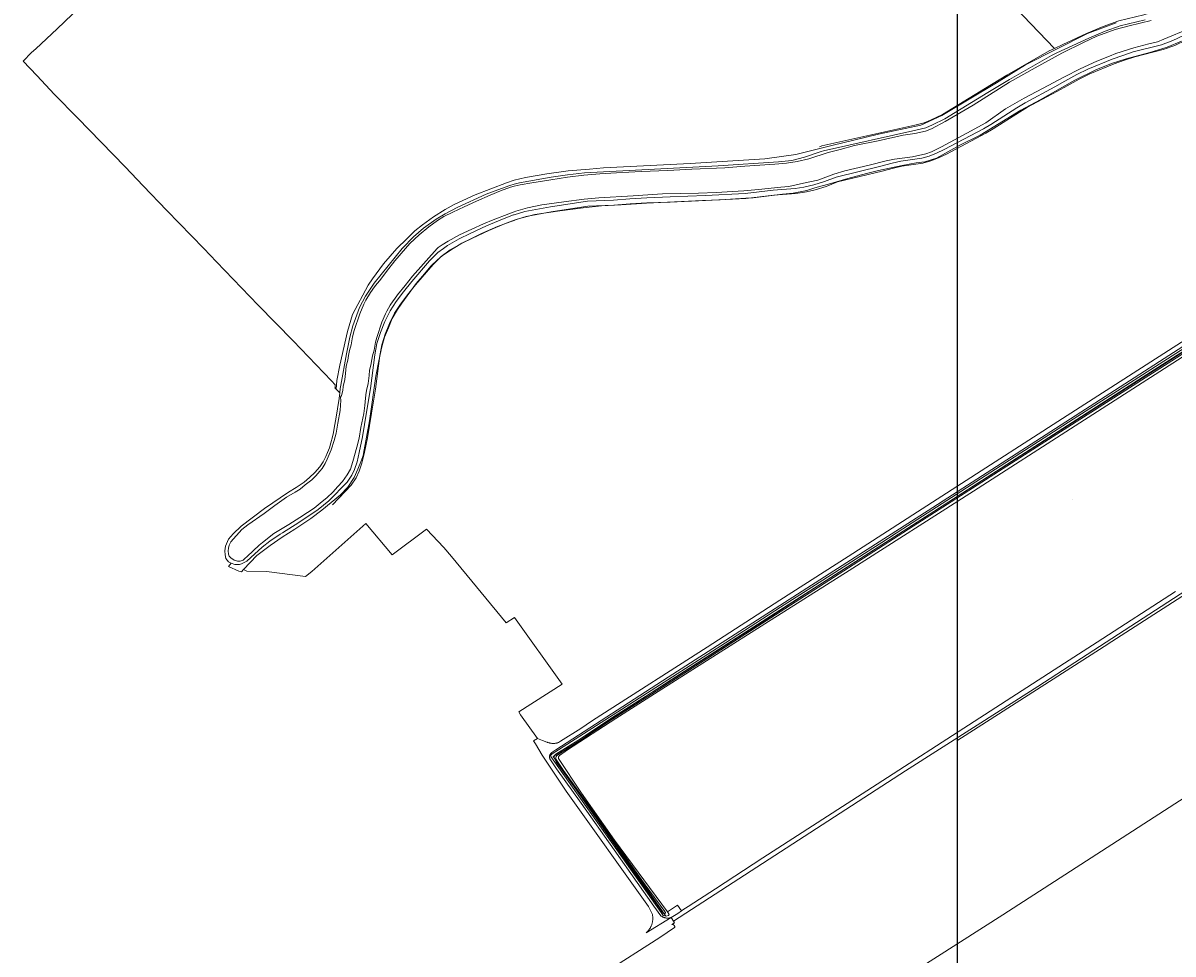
# Model space of a CAD drawing. Header units: metres. Extents: x 250001 to 257773, y 598992 to 609118.
# Tile 381 of 656: x 250661 to 251454, y 604513 to 605155. Entities that reach past the tile are written whole.
import ezdxf
from ezdxf.enums import TextEntityAlignment as Align
from ezdxf.lldxf.tags import DXFTag

# ---------------------------------------------------------------- set-up
doc = ezdxf.new("R2010")
doc.units = ezdxf.units.M
for name, color, linetype, lineweight in [('B-WE-GR-BOUWLAND-GV', 252, 'Continuous', 13), ('B-WE-GR-GROENVOORZIENING-GV', 252, 'Continuous', 18), ('B-WE-KG-GRENS_PERCEEL-G', 150, 'KG-PERCEEL', 18), ('B-WE-KG-GRENS_PERCEEL-S', 150, 'Continuous', 25), ('B-WE-OG-WATER-GV', 252, 'Continuous', 18), ('B-WE-OG-WATER_SLOOT-GV', 252, 'Continuous', 18), ('B-WE-VH-VERHARDING_OPEN-GV', 252, 'Continuous', 18), ('N-WE-OG-GBKN-G', 7, 'Continuous', 25), ('X-XX-AL-REFERENTIE-G', 7, 'Continuous', 18)]:
    doc.layers.add(name, color=color, linetype=linetype, lineweight=lineweight)
doc.styles.add('NLCS-ISO', font='NLCS-ISO.ttf')
doc.styles.get("Standard").update_dxf_attribs({"font": 'NLCS-ISO.ttf'})
tags = doc.linetypes.add('KG-PERCEEL', pattern='A,5.5,-2,["P",Standard,S=1.8,R=0,X=-0.5,Y=-0.9],-2,5.5,-2,[5,NLCS.SHX,S=0.75,R=0,X=0,Y=0],-2', length=19).pattern_tags.tags
tags[6] = DXFTag(74, 10)

# ---------------------------------------------------------------- blocks, each defined once
blk = doc.blocks.new('SKG-PERCEELNUMMER-SO')
at = {"style": 'NLCS-ISO', "oblique": 10, "flags": 1}
blk.add_attdef('GEMEENTECODE', text='', height=1.8, dxfattribs=at).set_placement((0, 2.6), align=Align.MIDDLE_CENTER)
at = {"style": 'NLCS-ISO', "oblique": 10}
blk.add_attdef('SECTIE', text='', height=1.8, dxfattribs=at).set_placement((-0.5, 0), align=Align.MIDDLE_RIGHT)
blk.add_attdef('PERCEELNUMMER', text='', height=1.8, dxfattribs=at).set_placement((0.5, 0), align=Align.MIDDLE_LEFT)
blk = doc.blocks.new('BS2021-132-Xref-KAD-20210617')
at = {"layer": 'B-WE-KG-GRENS_PERCEEL-G', "flags": 128}
for points in [[(251034.782, 605489.039), (251296.837, 605216.985), (251372.434, 605137.9)], [(251330.121, 605082.349), (251348.183, 605094.044), (251353.775, 605097.323), (251374.313, 605108.311), (251381.151, 605112.131), (251389.286, 605116.753), (251396.702, 605120.305), (251413.405, 605127.206), (251420.465, 605129.798), (251427.639, 605132.085), (251447.156, 605137.133), (251455.212, 605140.02), (251462.921, 605143.62), (251472.612, 605149.135), (251481.386, 605154.97), (251485.426, 605158.223), (251489.293, 605162.177), (251491.784, 605165.445), (251493.68, 605169.318), (251496.772, 605179.704), (251498.076, 605183.303), (251499.948, 605186.803), (251502.321, 605190.382), (251506.105, 605195.027), (251514.33, 605204.078), (251541.981, 605235.93), (251557.869, 605253.277), (251564.217, 605260.087), (251568.111, 605264.003)], [(251444.103, 605164.546), (251441.365, 605163.352), (251433.822, 605161.049), (251416.661, 605156.809), (251405.948, 605153.036), (251394.473, 605148.181), (251378.029, 605140.582), (251372.434, 605137.9)], [(251372.434, 605137.9), (251368.727, 605136.123), (251339.536, 605119.48), (251324.746, 605110.555), (251295.143, 605092.415), (251286.902, 605088.319), (251282.504, 605086.508), (251276.075, 605084.948), (251212.098, 605070.623), (251210.329, 605070.027)], [(251104.426, 604539.587), (251078.179, 604577.09), (251052.045, 604613.872), (251028.33, 604647.266), (251026.878, 604649.686), (251073.824, 604680.176), (251108.186, 604702.439), (251197.721, 604760.032), (251279.513, 604812.301), (251349.205, 604857.311), (251433.417, 604911.516), (251517.144, 604964.753), (251595.064, 605015.087), (251669.112, 605062.516), (251726.41, 605098.98)], [(250874.655, 604823.23), (250887.635, 604836.663), (250891.143, 604841.815), (250893.233, 604846.295), (250895.047, 604851.919), (250896.552, 604858.463), (250898.831, 604869.426), (250901.714, 604886.388), (250904.337, 604902.835), (250907.295, 604926.068), (250908.794, 604933.482), (250911.125, 604940.803), (250913.977, 604948.278), (250917.497, 604955.24), (250921.593, 604961.479), (250926.34, 604967.926), (250932.034, 604974.961), (250944.207, 604988.938), (250949.651, 604994.489), (250955.919, 604999.119), (250963.55, 605003.445), (250971.133, 605007.064), (250982.38, 605012.31), (250993.187, 605016.996), (251000.685, 605019.79), (251008.111, 605021.979), (251015.488, 605023.48), (251025.497, 605025.174), (251050.708, 605029.021), (251068.592, 605029.756), (251079.938, 605030.623), (251091.473, 605031.383), (251107.507, 605031.962), (251131.781, 605033.01), (251159.5, 605034.431), (251178.814, 605036.667), (251194.07, 605037.86), (251201.362, 605038.911), (251207.45, 605040.407), (251215.032, 605042.783), (251222.887, 605045.796), (251253.489, 605053.32), (251261.31, 605055.404), (251267.131, 605056.765), (251281.675, 605058.77), (251287.11, 605060.381), (251292.503, 605062.466), (251297.934, 605065.083), (251324.983, 605079.415), (251330.121, 605082.349)], [(251596.099, 604847.184), (251548.33, 604816.54), (251541.11, 604812.09), (251411.9, 604729.01), (251406.65, 604725.54), (251305.135, 604660.376)], [(251656.01, 604746.593), (251336.799, 604540.425), (251040.499, 604351.575), (251034.373, 604347.621), (250972.115, 604445.129)]]:
    blk.add_lwpolyline(points, dxfattribs=at)
at = {"layer": 'N-WE-OG-GBKN-G'}
blk.add_lwpolyline([(251305.421, 608118.318), (256711.718, 608118.318), (256711.718, 599991.994), (251305.421, 599991.994)], close=True, dxfattribs=at)
at = {"layer": 'B-WE-KG-GRENS_PERCEEL-S', "xscale": 0.2, "yscale": 0.2, "zscale": 0.2}
blk.add_blockref('SKG-PERCEELNUMMER-SO', (251384.393, 604826.646), dxfattribs=at).add_auto_attribs({'PERCEELNUMMER': '272', 'SECTIE': 'L'})
blk = doc.blocks.new('BS2021-132-Xref-BGT-GRIJS-20210617-aangepast')
at = {"layer": 'B-WE-GR-BOUWLAND-GV', "flags": 128}
for points in [[(250705.569, 605171.239), (250684.96, 605151.515), (250670.331, 605137.687), (250667.352, 605135.141), (250661.436, 605129.1), (250670.924, 605119.122), (250683.191, 605106.217), (250698.959, 605090.029), (250715.291, 605073.257), (250731.736, 605056.34), (250744.258, 605043.256), (250760.581, 605026.235), (250777.631, 605008.71), (250786.104, 605000), (250794.739, 604990.749), (250823.469, 604960.97), (250847.527, 604936.188), (250874.102, 604908.723), (250876.677, 604905.966), (250876.524, 604904.062), (250876.294, 604903.803), (250877.164, 604902.827), (250877.815, 604908.997), (250879.832, 604919.565), (250885.005, 604942.724), (250888.511, 604954.317), (250899.245, 604974.716), (250902.36, 604978.944), (250909.9, 604989.259), (250919.185, 605000), (250925.863, 605006.51), (250931.538, 605012.217), (250936.852, 605016.219), (250944.444, 605021.662), (250952.284, 605026.733), (250958.517, 605030.189), (250973.165, 605037.036), (250994.609, 605045.243), (251000, 605047.125), (251007.785, 605048.937), (251022.443, 605051.471), (251037.049, 605053.443), (251051.943, 605054.63), (251061.548, 605055.539), (251121.351, 605058.472), (251172.652, 605061.719), (251194.082, 605064.75), (251218.975, 605071.027), (251251.01, 605078.819), (251280.233, 605084.88), (251294.735, 605091.591), (251332.399, 605114.102), (251352.313, 605126.657), (251395.172, 605148.086), (251414.87, 605155.446)], [(251459.795, 605142.927), (251449.935, 605138.851), (251437.971, 605135.038), (251421.8, 605130.699), (251411.676, 605127.413), (251400.896, 605123.074), (251386.433, 605116.106), (251362.374, 605102.564), (251349.095, 605095.333), (251321.091, 605078.11), (251307.155, 605071.274), (251290.984, 605062.334), (251282.964, 605059.704), (251276.916, 605059.047), (251267.319, 605057.206), (251251.016, 605053.788), (251242.734, 605051.684), (251229.981, 605048.266), (251218.28, 605044.716), (251207.236, 605041.692), (251201.582, 605039.983), (251192.117, 605038.143), (251184.918, 605037.426), (251164.745, 605034.856), (251159.574, 605034.534), (251141.979, 605033.579), (251129.724, 605032.948), (251091.215, 605031.124), (251073.677, 605030.029), (251060.073, 605029.302), (251047.571, 605027.91), (251031.391, 605025.869), (251014.259, 605023.287), (251007.887, 605021.831), (251002.108, 605020.154), (251000, 605019.334), (250997.082, 605018.29), (250988.569, 605015.109), (250977.359, 605010.291), (250970.076, 605006.503), (250963.909, 605003.565), (250960.313, 605001.423), (250956.665, 604999.284), (250950.389, 604994.905), (250947.087, 604992.199), (250942.527, 604987.674), (250938.232, 604982.553), (250932.333, 604975.866), (250922.595, 604962.265), (250919.576, 604957.849), (250915.898, 604951.624), (250913.335, 604945.329), (250910.518, 604938.859), (250908.818, 604932.235), (250906.565, 604922.431), (250904.666, 604911.862), (250900.24, 604881.114), (250896.191, 604858.552), (250895.968, 604857.311), (250894.732, 604854.036), (250892.169, 604847.741), (250889.682, 604842.133), (250885.411, 604835.47), (250880.262, 604830.166), (250867.481, 604819.519), (250859.782, 604813.742), (250848.708, 604806.475), (250840.002, 604800.866), (250831.881, 604795.09), (250822.673, 604788.141), (250813.353, 604778.56), (250815.792, 604777.494), (250829.285, 604777.229), (250856.055, 604773.676), (250860.542, 604777.169), (250897.617, 604810.3), (250915.844, 604788.748), (250939.598, 604806.446), (250951.579, 604793.851), (250956.731, 604787.607), (250994.457, 604741.798), (251000.095, 604745.562), (251033.086, 604699.488), (251003.075, 604680.343), (251004.42, 604678.35), (251016, 604662.081), (251019.426, 604660.568), (251022.529, 604659.533), (251022.624, 604659.493), (251023.017, 604659.338), (251023.415, 604659.199), (251023.819, 604659.074), (251024.226, 604658.965), (251024.638, 604658.872), (251025.052, 604658.794), (251025.47, 604658.732), (251025.889, 604658.685), (251026.31, 604658.655), (251026.732, 604658.641), (251027.154, 604658.642), (251027.576, 604658.66), (251027.996, 604658.694), (251028.415, 604658.743), (251028.832, 604658.809), (251029.246, 604658.89), (251029.657, 604658.986), (251030.064, 604659.099), (251030.466, 604659.227), (251031.978, 604660.161), (251045.908, 604669.008), (251053.225, 604673.991), (251059.593, 604678.051), (251132.883, 604725.131), (251183.133, 604757.471), (251230.223, 604787.521), (251305.043, 604835.821), (251377.773, 604882.671), (251472.043, 604943.241)], [(251576.959, 605000), (251386.538, 604877.651), (251316.555, 604832.672), (251230.86, 604777.92), (251172.622, 604741.126), (251099.2, 604694.427), (251069.952, 604675.866), (251036.6, 604654.17), (251031.16, 604650.35), (251030.47, 604649.38), (251030.43, 604648.2), (251046.42, 604624.42), (251069.19, 604591.95), (251105.524, 604542.597), (251112.488, 604547.099), (251115.292, 604543.239), (251116.244, 604543.906), (251119.899, 604546.319), (251138.735, 604558.478), (251171.396, 604579.811), (251250.083, 604630.549), (251317.027, 604673.807), (251379.304, 604713.945), (251401.715, 604728.464), (251455.797, 604763.447)], [(251527.049, 604805.695), (251360.89, 604697.877), (251269.741, 604639.669), (251109.646, 604536.053), (251110.438, 604535.022), (251108.622, 604533.861), (251108.631, 604533.863), (251108.797, 604533.877), (251108.964, 604533.875), (251109.13, 604533.857), (251109.293, 604533.824), (251109.452, 604533.775), (251109.605, 604533.71), (251109.752, 604533.632), (251109.891, 604533.54), (251110.02, 604533.434), (251110.139, 604533.317), (251110.245, 604533.19), (251110.42, 604532.906), (251110.486, 604532.753), (251110.537, 604532.595), (251110.573, 604532.432), (251110.596, 604532.1), (251110.584, 604531.934), (251110.556, 604531.769), (251100.388, 604524.928), (251061.436, 604500)]]:
    blk.add_lwpolyline(points, dxfattribs=at)
at = {"layer": 'B-WE-GR-GROENVOORZIENING-GV', "flags": 128}
for points in [[(251414.87, 605155.446), (251395.172, 605148.086), (251352.313, 605126.657), (251332.399, 605114.102), (251294.735, 605091.591), (251280.233, 605084.88), (251251.01, 605078.819), (251218.975, 605071.027), (251194.082, 605064.75), (251172.652, 605061.719), (251121.351, 605058.472), (251061.548, 605055.539), (251051.943, 605054.63), (251037.049, 605053.443), (251022.443, 605051.471), (251007.785, 605048.937), (251000, 605047.125), (250994.609, 605045.243), (250973.165, 605037.036), (250958.517, 605030.189), (250952.284, 605026.733), (250944.444, 605021.662), (250936.852, 605016.219), (250931.538, 605012.217), (250925.863, 605006.51), (250919.185, 605000), (250909.9, 604989.259), (250902.36, 604978.944), (250899.245, 604974.716), (250888.511, 604954.317), (250885.005, 604942.724), (250879.832, 604919.565), (250877.815, 604908.997), (250877.164, 604902.827), (250879.746, 604900.486), (250880.092, 604903.317), (250880.38, 604905.68), (250884.493, 604927.247), (250886.74, 604938.88), (250888.8, 604946.66), (250893.453, 604959.366), (250897.48, 604967.06), (250903.54, 604976.14), (250922.845, 605000), (250922.945, 605000.124), (250930.475, 605007.985), (250937.366, 605014.037), (250946.077, 605020.141), (250952.36, 605023.93), (250960.584, 605028.317), (250980.585, 605037.448), (250991.14, 605041.38), (250996.966, 605043.419), (251000, 605044.249), (251003.59, 605045.23), (251025.33, 605049.02), (251036.615, 605050.838), (251048.499, 605052.18), (251140.443, 605056.9), (251182.177, 605059.74), (251191.25, 605060.61), (251199.971, 605062.846), (251211.446, 605066.71), (251213.045, 605067.249), (251276.87, 605081.54), (251283.59, 605083.17), (251288.35, 605085.13), (251296.84, 605089.35), (251326.475, 605107.51), (251341.32, 605116.468), (251370.361, 605133.025), (251373.947, 605134.744), (251379.53, 605137.42), (251395.89, 605144.98), (251407.21, 605149.77), (251417.66, 605153.45), (251434.758, 605157.675)], [(251461.31, 605146.73), (251453.88, 605143.26), (251446.119, 605140.48), (251426.653, 605135.445), (251419.33, 605133.11), (251412.131, 605130.467), (251395.27, 605123.5), (251387.67, 605119.86), (251379.497, 605115.216), (251372.608, 605111.368), (251352.058, 605100.374), (251346.34, 605097.02), (251328.386, 605085.389), (251323.31, 605082.49), (251296.34, 605068.2), (251291.117, 605065.683), (251285.976, 605063.696), (251280.931, 605062.2), (251266.491, 605060.21), (251260.461, 605058.8), (251252.637, 605056.715), (251221.838, 605049.143), (251213.881, 605046.09), (251206.505, 605043.779), (251199.501, 605042.178), (251193.681, 605041.34), (251178.46, 605040.15), (251159.199, 605037.92), (251131.7, 605036.51), (251107.375, 605035.46), (251091.318, 605034.88), (251079.629, 605034.11), (251068.38, 605033.25), (251050.37, 605032.51), (251024.94, 605028.63), (251014.84, 605026.92), (251007.27, 605025.38), (251000, 605023.237), (250999.574, 605023.111), (250991.881, 605020.245), (250980.926, 605015.494), (250969.576, 605010.2), (250961.93, 605006.55), (250954.014, 605002.063), (250951.221, 605000), (250947.346, 604997.138), (250941.64, 604991.32), (250929.36, 604977.22), (250923.581, 604970.08), (250918.711, 604963.468), (250914.462, 604956.995), (250910.77, 604949.69), (250907.82, 604941.959), (250905.4, 604934.358), (250903.84, 604926.643), (250900.87, 604903.32), (250898.272, 604887.03), (250895.39, 604870.07), (250893.132, 604859.211), (250891.67, 604852.849), (250889.97, 604847.58), (250888.09, 604843.55), (250884.91, 604838.88), (250872.304, 604825.833), (250864.78, 604819.9), (250851.51, 604810.91), (250840.278, 604803.975), (250838.698, 604802.855), (250831.635, 604798.099), (250826.232, 604793.907), (250818.414, 604786.965), (250815.691, 604784.241), (250812.039, 604782.434), (250810.566, 604781.989), (250807.501, 604781.943), (250804.843, 604782.961), (250803.07, 604780.599), (250810.15, 604777.47), (250812.051, 604777.023), (250813.353, 604778.56), (250822.673, 604788.141), (250831.881, 604795.09), (250840.002, 604800.866), (250848.708, 604806.475), (250859.782, 604813.742), (250867.481, 604819.519), (250880.262, 604830.166), (250885.411, 604835.47), (250889.682, 604842.133), (250892.169, 604847.741), (250894.732, 604854.036), (250895.968, 604857.311), (250896.191, 604858.552), (250900.24, 604881.114), (250904.666, 604911.862), (250906.565, 604922.431), (250908.818, 604932.235), (250910.518, 604938.859), (250913.335, 604945.329), (250915.898, 604951.624), (250919.576, 604957.849), (250922.595, 604962.265), (250932.333, 604975.866), (250938.232, 604982.553), (250942.527, 604987.674), (250947.087, 604992.199), (250950.389, 604994.905), (250956.665, 604999.284), (250960.313, 605001.423), (250963.909, 605003.565), (250970.076, 605006.503), (250977.359, 605010.291), (250988.569, 605015.109), (250997.082, 605018.29), (251000, 605019.334), (251002.108, 605020.154), (251007.887, 605021.831), (251014.259, 605023.287), (251031.391, 605025.869), (251047.571, 605027.91), (251060.073, 605029.302), (251073.677, 605030.029), (251091.215, 605031.124), (251129.724, 605032.948), (251141.979, 605033.579), (251159.574, 605034.534), (251164.745, 605034.856), (251184.918, 605037.426), (251192.117, 605038.143), (251201.582, 605039.983), (251207.236, 605041.692), (251218.28, 605044.716), (251229.981, 605048.266), (251242.734, 605051.684), (251251.016, 605053.788), (251267.319, 605057.206), (251276.916, 605059.047), (251282.964, 605059.704), (251290.984, 605062.334), (251307.155, 605071.274), (251321.091, 605078.11), (251349.095, 605095.333), (251362.374, 605102.564), (251386.433, 605116.106), (251400.896, 605123.074), (251411.676, 605127.413), (251421.8, 605130.699), (251437.971, 605135.038), (251449.935, 605138.851), (251459.795, 605142.927)], [(251551.052, 604990.533), (251451.174, 604926.197), (251285.18, 604819.386), (251229.118, 604783.361), (251106.148, 604704.256), (251028.587, 604654.251), (251025.888, 604652.32), (251025.695, 604652.187), (251025.512, 604652.04), (251025.339, 604651.882), (251025.177, 604651.712), (251025.027, 604651.532), (251024.889, 604651.341), (251024.765, 604651.142), (251024.655, 604650.935), (251024.559, 604650.721), (251024.478, 604650.501), (251024.412, 604650.275), (251024.362, 604650.046), (251024.327, 604649.814), (251024.308, 604649.58), (251024.306, 604649.346), (251024.319, 604649.111), (251024.348, 604648.878), (251024.393, 604648.648), (251024.454, 604648.422), (251024.53, 604648.199), (251024.62, 604647.983), (251024.726, 604647.773), (251024.845, 604647.571), (251024.978, 604647.378), (251025.03, 604647.309), (251029.21, 604641.205), (251046.112, 604617.489), (251068.803, 604585.374), (251096.307, 604546.409), (251101.038, 604539.794), (251101.313, 604539.589), (251101.601, 604539.395), (251101.897, 604539.214), (251102.201, 604539.047), (251102.513, 604538.894), (251102.832, 604538.756), (251103.156, 604538.633), (251103.486, 604538.525), (251103.82, 604538.431), (251104.159, 604538.354), (251104.5, 604538.292), (251104.844, 604538.246), (251105.19, 604538.216), (251105.537, 604538.202), (251105.884, 604538.204), (251106.231, 604538.222), (251106.576, 604538.255), (251106.92, 604538.305), (251107.26, 604538.37), (251107.598, 604538.452), (251107.931, 604538.548), (251108.244, 604538.655), (251108.26, 604538.66), (251112.675, 604541.405), (251115.292, 604543.239), (251112.488, 604547.099), (251105.524, 604542.597), (251106.03, 604541.91), (251106.68, 604540.69), (251106.28, 604539.92), (251104.77, 604539.6), (251102.74, 604540.09), (251101.24, 604542.11), (251077.42, 604575.76), (251042.81, 604624.66), (251025.24, 604649.7), (251025.03, 604650.43), (251026.09, 604651.41), (251030.59, 604654.21), (251109.17, 604704.57), (251145.57, 604728.06), (251183.52, 604752.53), (251221.02, 604776.55), (251247.21, 604793.23), (251253.32, 604797.25), (251267.9, 604806.7), (251388.51, 604884.22), (251421.47, 604905.4), (251568.95, 605000)]]:
    blk.add_lwpolyline(points, dxfattribs=at)
at = {"layer": 'B-WE-OG-WATER-GV', "flags": 128}
for points in [[(251439.008, 605157.253), (251423.794, 605153.521), (251414.205, 605150.952), (251407.325, 605148.495), (251401.472, 605146.318), (251392.386, 605141.893), (251377.452, 605134.712), (251358.982, 605124.614), (251341.415, 605114.595), (251316.308, 605098.736), (251296.944, 605087.583), (251287.61, 605082.524), (251283.342, 605080.955), (251276.148, 605079.308), (251267.995, 605078.016), (251250.884, 605074.213), (251234.456, 605070.886), (251224.561, 605068.297), (251216.324, 605066.046), (251203.065, 605061.697), (251195.024, 605059.881), (251187.573, 605058.865), (251179.686, 605058.044), (251158.836, 605056.596), (251145.153, 605055.602), (251122.44, 605054.537), (251105.83, 605053.665), (251087.467, 605052.942), (251070.387, 605052.066), (251059.067, 605051.506), (251047.894, 605050.515), (251036.617, 605049.143), (251025.162, 605047.336), (251012.192, 605045.265), (251004.094, 605043.774), (251000, 605042.818), (250997.365, 605042.128), (250990.482, 605039.647), (250983.321, 605036.702), (250973.949, 605032.618), (250965.478, 605028.671), (250957.604, 605024.992), (250951.535, 605021.909), (250947.076, 605019.15), (250941.173, 605014.844), (250934.41, 605009.436), (250928.122, 605003.317), (250925.092, 605000), (250917.728, 604991.464), (250911.957, 604984.118), (250907.455, 604977.893), (250905.556, 604975.843), (250903.659, 604973.609), (250900.872, 604969.524), (250897.823, 604964.424), (250896.397, 604961.462), (250893.648, 604954.804), (250889.684, 604943.35), (250888.463, 604938.92), (250887.532, 604933.576), (250886.397, 604929.608), (250885.806, 604926.107), (250885.302, 604922.975), (250884.17, 604918.731), (250883.784, 604913.854), (250883.296, 604909.62), (250882.174, 604904.732), (250881.847, 604902.062), (250880.889, 604898.464), (250880.261, 604897.444), (250880.388, 604895.148), (250880.342, 604892.023), (250880.123, 604888.252), (250878.417, 604879.404), (250877.231, 604872.678), (250875.838, 604867.511), (250873.912, 604861.141), (250870.977, 604854.573), (250869.734, 604851.705), (250867.58, 604848.273), (250866.046, 604846.32), (250863.244, 604843.245), (250860.437, 604840.446), (250855.892, 604837.07), (250852.446, 604833.986), (250849.077, 604831.914), (250843.064, 604828.424), (250835.061, 604822.79), (250827.608, 604817.257), (250816.33, 604809.461), (250812.336, 604806.093), (250804.65, 604797.707), (250803.495, 604795.333), (250803.085, 604793.272), (250802.88, 604791.405), (250803.082, 604789.211), (250803.611, 604787.753), (250804.643, 604786.529), (250806.921, 604784.929), (250809.242, 604784.231), (250811.101, 604784.259), (250813.095, 604785.088), (250814.409, 604786.171), (250815.849, 604787.586), (250824.154, 604795.288), (250826.602, 604797.207), (250834.275, 604803.325), (250844.566, 604809.644), (250852.148, 604814.477), (250857.399, 604817.988), (250862.181, 604820.93), (250866.294, 604824.3), (250871.056, 604828.128), (250874.971, 604832.032), (250878.436, 604835.833), (250881.666, 604839.159), (250884.93, 604843.943), (250887.241, 604847.744), (250888.776, 604853.04), (250891.436, 604863.051), (250893.081, 604869.151), (250894.37, 604876.46), (250896.254, 604886.237), (250897.11, 604891.571), (250897.21, 604894.152), (250897.81, 604898.975), (250898.172, 604901.923), (250899.307, 604906.868), (250899.931, 604912.284), (250900.224, 604915.978), (250901.186, 604919.587), (250901.811, 604923.467), (250902.241, 604926.016), (250903.365, 604929.943), (250904.31, 604935.366), (250905.183, 604938.538), (250908.822, 604949.051), (250911.213, 604954.843), (250912.122, 604956.729), (250914.545, 604960.783), (250916.577, 604963.761), (250917.442, 604965.011), (250919.517, 604968.063), (250924.911, 604974.35), (250929.847, 604980.968), (250946.782, 605000), (250947.555, 605000.599), (250950.254, 605002.392), (250954.551, 605004.992), (250962.221, 605009.299), (250970.806, 605013.358), (250978.856, 605017.019), (250985.453, 605019.808), (250996.321, 605023.928), (251000, 605025.315), (251000.986, 605025.742), (251009.205, 605027.866), (251018.94, 605030.128), (251034.151, 605032.037), (251048.279, 605033.955), (251058.224, 605034.847), (251082.055, 605036.192), (251102.236, 605037.724), (251127.031, 605038.137), (251139.13, 605038.486), (251158.301, 605039.776), (251168.355, 605040.596), (251183.658, 605042.289), (251189.345, 605042.659), (251199.387, 605044.997), (251209.141, 605047.169), (251220.182, 605051.104), (251227.749, 605053.494), (251244.552, 605057.293), (251256.431, 605060.386), (251261.967, 605061.477), (251274.543, 605063.166), (251283.576, 605065.116), (251287.466, 605066.574), (251294.519, 605069.935), (251311.928, 605079.393), (251325.11, 605086.632), (251338.653, 605096.15), (251351.418, 605103.674), (251364.027, 605110.204), (251379.189, 605118.362), (251390.019, 605123.848), (251401.411, 605129.05), (251410.161, 605132.587), (251414.534, 605134.482), (251427.075, 605138.375), (251437.403, 605141.021), (251443.424, 605142.514), (251447.637, 605144.209), (251465.414, 605151.657)], [(251514.146, 604962.618), (251452.556, 604923.137), (251362.62, 604865.737), (251274.398, 604809.185), (251205.858, 604764.975), (251172.995, 604743.757), (251130.409, 604716.524), (251102.337, 604698.575), (251067.29, 604676.251), (251043.807, 604660.659), (251028.633, 604651.202), (251027.813, 604650.258), (251027.614, 604649.193), (251027.677, 604648.267), (251028.918, 604645.952), (251042.384, 604627.019), (251077.381, 604577.217), (251102.72, 604541.613), (251102.983, 604541.408), (251103.215, 604541.3), (251103.504, 604541.261), (251103.765, 604541.289), (251103.963, 604541.368), (251104.094, 604541.567), (251104.156, 604541.771), (251104.128, 604541.992), (251103.963, 604542.394), (251103.758, 604542.695), (251090.127, 604561.051), (251057.138, 604607.714), (251034.032, 604640.007), (251028.973, 604647.587), (251028.598, 604648.595), (251028.664, 604649.2), (251028.973, 604649.707), (251029.447, 604650.247), (251037.942, 604655.944), (251044.369, 604660.043), (251067.852, 604675.635), (251102.9, 604697.959), (251130.971, 604715.907), (251173.558, 604743.14), (251206.42, 604764.359), (251274.961, 604808.569), (251363.183, 604865.121), (251453.118, 604922.521), (251514.708, 604962.002)]]:
    blk.add_lwpolyline(points, dxfattribs=at)
at = {"layer": 'B-WE-OG-WATER_SLOOT-GV', "flags": 128}
for points in [[(251434.758, 605157.675), (251417.66, 605153.45), (251407.21, 605149.77), (251395.89, 605144.98), (251379.53, 605137.42), (251373.947, 605134.744), (251370.361, 605133.025), (251341.32, 605116.468), (251326.475, 605107.51), (251296.84, 605089.35), (251288.35, 605085.13), (251283.59, 605083.17), (251276.87, 605081.54), (251213.045, 605067.249), (251211.446, 605066.71), (251199.971, 605062.846), (251191.25, 605060.61), (251182.177, 605059.74), (251140.443, 605056.9), (251048.499, 605052.18), (251036.615, 605050.838), (251025.33, 605049.02), (251003.59, 605045.23), (251000, 605044.249), (250996.966, 605043.419), (250991.14, 605041.38), (250980.585, 605037.448), (250960.584, 605028.317), (250952.36, 605023.93), (250946.077, 605020.141), (250937.366, 605014.037), (250930.475, 605007.985), (250922.945, 605000.124), (250922.845, 605000), (250903.54, 604976.14), (250897.48, 604967.06), (250893.453, 604959.366), (250888.8, 604946.66), (250886.74, 604938.88), (250884.493, 604927.247), (250880.38, 604905.68), (250880.092, 604903.317), (250879.746, 604900.486), (250879.259, 604896.495), (250877.151, 604882.254), (250876.193, 604877.351), (250875.41, 604872.969), (250874.636, 604870.035), (250873.639, 604865.99), (250872.599, 604862.467), (250871.328, 604859.159), (250870.142, 604856.624), (250868.29, 604852.89), (250865.922, 604849.422), (250862.589, 604845.529), (250858.987, 604842.066), (250855.109, 604838.869), (250849.67, 604835.13), (250844.33, 604831.87), (250827.857, 604820.628), (250811.835, 604808.424), (250806.378, 604803.278), (250803.127, 604799.407), (250801.073, 604794.744), (250800.486, 604791.564), (250800.74, 604788.713), (250801.201, 604786.183), (250803.136, 604783.992), (250804.843, 604782.961), (250807.501, 604781.943), (250810.566, 604781.989), (250812.039, 604782.434), (250815.691, 604784.241), (250818.414, 604786.965), (250826.232, 604793.907), (250831.635, 604798.099), (250838.698, 604802.855), (250840.278, 604803.975), (250851.51, 604810.91), (250864.78, 604819.9), (250872.304, 604825.833), (250884.91, 604838.88), (250888.09, 604843.55), (250889.97, 604847.58), (250891.67, 604852.849), (250893.132, 604859.211), (250895.39, 604870.07), (250898.272, 604887.03), (250900.87, 604903.32), (250903.84, 604926.643), (250905.4, 604934.358), (250907.82, 604941.959), (250910.77, 604949.69), (250914.462, 604956.995), (250918.711, 604963.468), (250923.581, 604970.08), (250929.36, 604977.22), (250941.64, 604991.32), (250947.346, 604997.138), (250951.221, 605000), (250954.014, 605002.063), (250961.93, 605006.55), (250969.576, 605010.2), (250980.926, 605015.494), (250991.881, 605020.245), (250999.574, 605023.111), (251000, 605023.237), (251007.27, 605025.38), (251014.84, 605026.92), (251024.94, 605028.63), (251050.37, 605032.51), (251068.38, 605033.25), (251079.629, 605034.11), (251091.318, 605034.88), (251107.375, 605035.46), (251131.7, 605036.51), (251159.199, 605037.92), (251178.46, 605040.15), (251193.681, 605041.34), (251199.501, 605042.178), (251206.505, 605043.779), (251213.881, 605046.09), (251221.838, 605049.143), (251252.637, 605056.715), (251260.461, 605058.8), (251266.491, 605060.21), (251280.931, 605062.2), (251285.976, 605063.696), (251291.117, 605065.683), (251296.34, 605068.2), (251323.31, 605082.49), (251328.386, 605085.389), (251346.34, 605097.02), (251352.058, 605100.374), (251372.608, 605111.368), (251379.497, 605115.216), (251387.67, 605119.86), (251395.27, 605123.5), (251412.131, 605130.467), (251419.33, 605133.11), (251426.653, 605135.445), (251446.119, 605140.48), (251453.88, 605143.26), (251461.31, 605146.73)], [(251465.414, 605151.657), (251447.637, 605144.209), (251443.424, 605142.514), (251437.403, 605141.021), (251427.075, 605138.375), (251414.534, 605134.482), (251410.161, 605132.587), (251401.411, 605129.05), (251390.019, 605123.848), (251379.189, 605118.362), (251364.027, 605110.204), (251351.418, 605103.674), (251338.653, 605096.15), (251325.11, 605086.632), (251311.928, 605079.393), (251294.519, 605069.935), (251287.466, 605066.574), (251283.576, 605065.116), (251274.543, 605063.166), (251261.967, 605061.477), (251256.431, 605060.386), (251244.552, 605057.293), (251227.749, 605053.494), (251220.182, 605051.104), (251209.141, 605047.169), (251199.387, 605044.997), (251189.345, 605042.659), (251183.658, 605042.289), (251168.355, 605040.596), (251158.301, 605039.776), (251139.13, 605038.486), (251127.031, 605038.137), (251102.236, 605037.724), (251082.055, 605036.192), (251058.224, 605034.847), (251048.279, 605033.955), (251034.151, 605032.037), (251018.94, 605030.128), (251009.205, 605027.866), (251000.986, 605025.742), (251000, 605025.315), (250996.321, 605023.928), (250985.453, 605019.808), (250978.856, 605017.019), (250970.806, 605013.358), (250962.221, 605009.299), (250954.551, 605004.992), (250950.254, 605002.392), (250947.555, 605000.599), (250946.782, 605000), (250929.847, 604980.968), (250924.911, 604974.35), (250919.517, 604968.063), (250917.442, 604965.011), (250916.577, 604963.761), (250914.545, 604960.783), (250912.122, 604956.729), (250911.213, 604954.843), (250908.822, 604949.051), (250905.183, 604938.538), (250904.31, 604935.366), (250903.365, 604929.943), (250902.241, 604926.016), (250901.811, 604923.467), (250901.186, 604919.587), (250900.224, 604915.978), (250899.931, 604912.284), (250899.307, 604906.868), (250898.172, 604901.923), (250897.81, 604898.975), (250897.21, 604894.152), (250897.11, 604891.571), (250896.254, 604886.237), (250894.37, 604876.46), (250893.081, 604869.151), (250891.436, 604863.051), (250888.776, 604853.04), (250887.241, 604847.744), (250884.93, 604843.943), (250881.666, 604839.159), (250878.436, 604835.833), (250874.971, 604832.032), (250871.056, 604828.128), (250866.294, 604824.3), (250862.181, 604820.93), (250857.399, 604817.988), (250852.148, 604814.477), (250844.566, 604809.644), (250834.275, 604803.325), (250826.602, 604797.207), (250824.154, 604795.288), (250815.849, 604787.586), (250814.409, 604786.171), (250813.095, 604785.088), (250811.101, 604784.259), (250809.242, 604784.231), (250806.921, 604784.929), (250804.643, 604786.529), (250803.611, 604787.753), (250803.082, 604789.211), (250802.88, 604791.405), (250803.085, 604793.272), (250803.495, 604795.333), (250804.65, 604797.707), (250812.336, 604806.093), (250816.33, 604809.461), (250827.608, 604817.257), (250835.061, 604822.79), (250843.064, 604828.424), (250849.077, 604831.914), (250852.446, 604833.986), (250855.892, 604837.07), (250860.437, 604840.446), (250863.244, 604843.245), (250866.046, 604846.32), (250867.58, 604848.273), (250869.734, 604851.705), (250870.977, 604854.573), (250873.912, 604861.141), (250875.838, 604867.511), (250877.231, 604872.678), (250878.417, 604879.404), (250880.123, 604888.252), (250880.342, 604892.023), (250880.388, 604895.148), (250880.261, 604897.444), (250880.889, 604898.464), (250881.847, 604902.062), (250882.174, 604904.732), (250883.296, 604909.62), (250883.784, 604913.854), (250884.17, 604918.731), (250885.302, 604922.975), (250885.806, 604926.107), (250886.397, 604929.608), (250887.532, 604933.576), (250888.463, 604938.92), (250889.684, 604943.35), (250893.648, 604954.804), (250896.397, 604961.462), (250897.823, 604964.424), (250900.872, 604969.524), (250903.659, 604973.609), (250905.556, 604975.843), (250907.455, 604977.893), (250911.957, 604984.118), (250917.728, 604991.464), (250925.092, 605000), (250928.122, 605003.317), (250934.41, 605009.436), (250941.173, 605014.844), (250947.076, 605019.15), (250951.535, 605021.909), (250957.604, 605024.992), (250965.478, 605028.671), (250973.949, 605032.618), (250983.321, 605036.702), (250990.482, 605039.647), (250997.365, 605042.128), (251000, 605042.818), (251004.094, 605043.774), (251012.192, 605045.265), (251025.162, 605047.336), (251036.617, 605049.143), (251047.894, 605050.515), (251059.067, 605051.506), (251070.387, 605052.066), (251087.467, 605052.942), (251105.83, 605053.665), (251122.44, 605054.537), (251145.153, 605055.602), (251158.836, 605056.596), (251179.686, 605058.044), (251187.573, 605058.865), (251195.024, 605059.881), (251203.065, 605061.697), (251216.324, 605066.046), (251224.561, 605068.297), (251234.456, 605070.886), (251250.884, 605074.213), (251267.995, 605078.016), (251276.148, 605079.308), (251283.342, 605080.955), (251287.61, 605082.524), (251296.944, 605087.583), (251316.308, 605098.736), (251341.415, 605114.595), (251358.982, 605124.614), (251377.452, 605134.712), (251392.386, 605141.893), (251401.472, 605146.318), (251407.325, 605148.495), (251414.205, 605150.952), (251423.794, 605153.521), (251439.008, 605157.253)], [(251568.95, 605000), (251421.47, 604905.4), (251388.51, 604884.22), (251267.9, 604806.7), (251253.32, 604797.25), (251247.21, 604793.23), (251221.02, 604776.55), (251183.52, 604752.53), (251145.57, 604728.06), (251109.17, 604704.57), (251030.59, 604654.21), (251026.09, 604651.41), (251025.03, 604650.43), (251025.24, 604649.7), (251042.81, 604624.66), (251077.42, 604575.76), (251101.24, 604542.11), (251102.74, 604540.09), (251104.77, 604539.6), (251106.28, 604539.92), (251106.68, 604540.69), (251106.03, 604541.91), (251105.524, 604542.597), (251069.19, 604591.95), (251046.42, 604624.42), (251030.43, 604648.2), (251030.47, 604649.38), (251031.16, 604650.35), (251036.6, 604654.17), (251069.952, 604675.866), (251099.2, 604694.427), (251172.622, 604741.126), (251230.86, 604777.92), (251316.555, 604832.672), (251386.538, 604877.651), (251576.959, 605000)], [(251514.708, 604962.002), (251453.118, 604922.521), (251363.183, 604865.121), (251274.961, 604808.569), (251206.42, 604764.359), (251173.558, 604743.14), (251130.971, 604715.907), (251102.9, 604697.959), (251067.852, 604675.635), (251044.369, 604660.043), (251037.942, 604655.944), (251029.447, 604650.247), (251028.973, 604649.707), (251028.664, 604649.2), (251028.598, 604648.595), (251028.973, 604647.587), (251034.032, 604640.007), (251057.138, 604607.714), (251090.127, 604561.051), (251103.758, 604542.695), (251103.963, 604542.394), (251104.128, 604541.992), (251104.156, 604541.771), (251104.094, 604541.567), (251103.963, 604541.368), (251103.765, 604541.289), (251103.504, 604541.261), (251103.215, 604541.3), (251102.983, 604541.408), (251102.72, 604541.613), (251077.381, 604577.217), (251042.384, 604627.019), (251028.918, 604645.952), (251027.677, 604648.267), (251027.614, 604649.193), (251027.813, 604650.258), (251028.633, 604651.202), (251043.807, 604660.659), (251067.29, 604676.251), (251102.337, 604698.575), (251130.409, 604716.524), (251172.995, 604743.757), (251205.858, 604764.975), (251274.398, 604809.185), (251362.62, 604865.737), (251452.556, 604923.137), (251514.146, 604962.618)]]:
    blk.add_lwpolyline(points, dxfattribs=at)
at = {"layer": 'B-WE-VH-VERHARDING_OPEN-GV', "flags": 128}
for points in [[(251472.043, 604943.241), (251377.773, 604882.671), (251305.043, 604835.821), (251230.223, 604787.521), (251183.133, 604757.471), (251132.883, 604725.131), (251059.593, 604678.051), (251053.225, 604673.991), (251045.908, 604669.008), (251031.978, 604660.161), (251030.466, 604659.227), (251030.064, 604659.099), (251029.657, 604658.986), (251029.246, 604658.89), (251028.832, 604658.809), (251028.415, 604658.743), (251027.996, 604658.694), (251027.576, 604658.66), (251027.154, 604658.642), (251026.732, 604658.641), (251026.31, 604658.655), (251025.889, 604658.685), (251025.47, 604658.732), (251025.052, 604658.794), (251024.638, 604658.872), (251024.226, 604658.965), (251023.819, 604659.074), (251023.415, 604659.199), (251023.017, 604659.338), (251022.624, 604659.493), (251022.529, 604659.533), (251019.426, 604660.568), (251016, 604662.081), (251013.22, 604660.502), (251013.272, 604660.428), (251014.645, 604658.448), (251019.352, 604650.455), (251035.715, 604625.663), (251092.6, 604546.156), (251095.113, 604541.129), (251095.203, 604540.747), (251095.294, 604540.302), (251095.368, 604539.854), (251095.427, 604539.403), (251095.47, 604538.951), (251095.497, 604538.497), (251095.507, 604538.043), (251095.502, 604537.589), (251095.481, 604537.135), (251095.444, 604536.682), (251095.391, 604536.23), (251095.322, 604535.781), (251095.238, 604535.335), (251095.137, 604534.891), (251095.021, 604534.452), (251094.89, 604534.017), (251094.744, 604533.587), (251094.582, 604533.162), (251094.406, 604532.743), (251094.215, 604532.331), (251094.009, 604531.926), (251093.79, 604531.528), (251093.556, 604531.138), (251093.309, 604530.756), (251093.049, 604530.384), (251092.776, 604530.021), (251092.49, 604529.668), (251092.192, 604529.325), (251091.882, 604528.992), (251091.56, 604528.671), (251091.228, 604528.362), (251090.885, 604528.064), (251108.244, 604538.655), (251107.931, 604538.548), (251107.598, 604538.452), (251107.26, 604538.37), (251106.92, 604538.305), (251106.576, 604538.255), (251106.231, 604538.222), (251105.884, 604538.204), (251105.537, 604538.202), (251105.19, 604538.216), (251104.844, 604538.246), (251104.5, 604538.292), (251104.159, 604538.354), (251103.82, 604538.431), (251103.486, 604538.525), (251103.156, 604538.633), (251102.832, 604538.756), (251102.513, 604538.894), (251102.201, 604539.047), (251101.897, 604539.214), (251101.601, 604539.395), (251101.313, 604539.589), (251101.038, 604539.794), (251096.307, 604546.409), (251068.803, 604585.374), (251046.112, 604617.489), (251029.21, 604641.205), (251025.03, 604647.309), (251024.978, 604647.378), (251024.845, 604647.571), (251024.726, 604647.773), (251024.62, 604647.983), (251024.53, 604648.199), (251024.454, 604648.422), (251024.393, 604648.648), (251024.348, 604648.878), (251024.319, 604649.111), (251024.306, 604649.346), (251024.308, 604649.58), (251024.327, 604649.814), (251024.362, 604650.046), (251024.412, 604650.275), (251024.478, 604650.501), (251024.559, 604650.721), (251024.655, 604650.935), (251024.765, 604651.142), (251024.889, 604651.341), (251025.027, 604651.532), (251025.177, 604651.712), (251025.339, 604651.882), (251025.512, 604652.04), (251025.695, 604652.187), (251025.888, 604652.32), (251028.587, 604654.251), (251106.148, 604704.256), (251229.118, 604783.361), (251285.18, 604819.386), (251451.174, 604926.197), (251551.052, 604990.533)], [(251455.797, 604763.447), (251401.715, 604728.464), (251379.304, 604713.945), (251317.027, 604673.807), (251250.083, 604630.549), (251171.396, 604579.811), (251138.735, 604558.478), (251119.899, 604546.319), (251116.244, 604543.906), (251115.292, 604543.239), (251112.675, 604541.405), (251108.26, 604538.66), (251108.244, 604538.655), (251109.646, 604536.053), (251269.741, 604639.669), (251360.89, 604697.877), (251527.049, 604805.695)]]:
    blk.add_lwpolyline(points, dxfattribs=at)
at = {"layer": 'N-WE-OG-GBKN-G'}
blk.add_lwpolyline([(251305.421, 608118.318), (256711.718, 608118.318), (256711.718, 599991.994), (251305.421, 599991.994)], close=True, dxfattribs=at)

msp = doc.modelspace()

# ---------------------------------------------------------------- block references
at = {"layer": 'X-XX-AL-REFERENTIE-G'}
for name in ['BS2021-132-Xref-BGT-GRIJS-20210617-aangepast', 'BS2021-132-Xref-KAD-20210617']:
    msp.add_blockref(name, (0, 0), dxfattribs=at)

doc.saveas('drawing.dxf')
